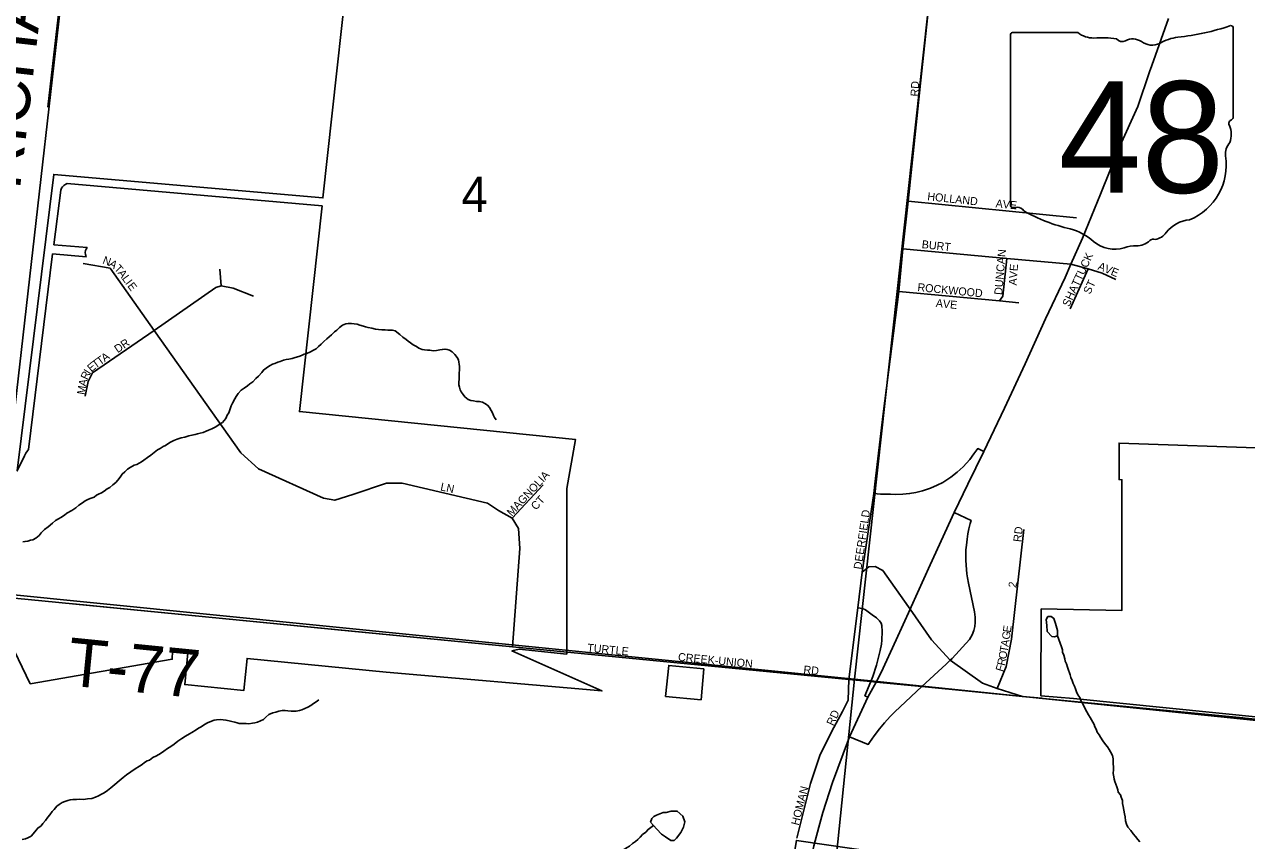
# Model space of a CAD drawing. Extents: x 1310247 to 1664935, y 284496 to 704931.
# Drawn here: x 1480374 to 1488010, y 514998 to 520097 of the extents above; entities that cross this region are included whole.
import ezdxf

# ---------------------------------------------------------------- set-up
doc = ezdxf.new("R2010")
doc.units = 0
for name, color, linetype in [('GM_P_State_Location', 7, 'Continuous'), ('GM_X_Adjacent_County', 7, 'Continuous'), ('GM_X_Airport_Class_2', 7, 'Continuous'), ('GM_X_Corporation_Text', 7, 'Continuous'), ('GM_X_County', 7, 'Continuous'), ('GM_X_County_Subdivision_Text', 7, 'Continuous'), ('GM_X_Interstate_Shield', 7, 'Continuous'), ('GM_X_Major_Lake_Text', 7, 'Continuous'), ('GM_X_Minor_River', 7, 'Continuous'), ('GM_X_Minor_River_Text', 7, 'Continuous'), ('GM_X_Rail_Line', 7, 'Continuous'), ('GM_X_State_Location', 7, 'Continuous'), ('GM_X_Township_Subdivision', 7, 'Continuous'), ('GM_X_Unincorporated_Location', 7, 'Continuous'), ('GM_X_US_Location', 7, 'Continuous'), ('GM_X_US_Route', 7, 'Continuous')]:
    doc.layers.add(name, color=color, linetype=linetype)

msp = doc.modelspace()

# ---------------------------------------------------------------- linework, layer by layer
at = {"layer": 'GM_X_Adjacent_County'}
for points in [[(1494389.6, 515139.4), (1494077.2, 515169.8), (1493613.7, 515220.9), (1493548.6, 515228), (1490461, 515522.6), (1486739.8, 515885.3), (1486610.6, 515897.9), (1485981, 515959.2), (1485695.1, 515987.1), (1485662.1, 515990.3), (1485526, 516003.6), (1483423.4, 516208.6), (1476112, 516922.1), (1474893.7, 517040.9), (1474854.5, 517044.7), (1469475.8, 517569.3)], [(1469475.8, 517569.3), (1474854.5, 517044.7), (1474893.7, 517040.9), (1476112, 516922.1), (1483423.4, 516208.6), (1485526, 516003.6), (1485662.1, 515990.3), (1485695.1, 515987.1), (1485981, 515959.2), (1486610.6, 515897.9), (1486739.8, 515885.3), (1490461, 515522.6), (1493548.6, 515228), (1493613.7, 515220.9), (1494077.2, 515169.8), (1494389.6, 515139.4)]]:
    msp.add_lwpolyline(points, dxfattribs=at)
at = {"layer": 'GM_X_Airport_Class_2'}
for p, q in [((1486534.8, 520027.3), (1486534.8, 518970.7)), ((1486956.2, 520045.5), (1486548.5, 520045.5)), ((1487927, 519519), (1487927, 520071.7)), ((1487926.9, 519519.1), (1487927, 519519))]:
    msp.add_line(p, q, dxfattribs=at)
for centre, radius, start, end in [((1486550.8, 520029.6), 16.1, 98.1301, 188.1301), ((1487053.3, 520168.2), 156.4, 231.61951, 271.11188), ((1487431.1, 521486.1), 1476.4, 275.84447, 288.90645), ((1487911.5, 520074), 15.5, 351.86209, 97.738), ((1487105.2, 519452.3), 561.6, 80.48669, 94.98827), ((1487232.7, 520035.1), 45.1, 219.79206, 297.10237), ((1487298.9, 519912.9), 93.8, 54.46668, 119.14113), ((1487420, 520080.5), 112.9, 233.85621, 294.82819), ((1487619.4, 519722.8), 297, 97.34618, 120.76885), ((1487923.4, 519478.4), 24, 107.94398, 210.33697), ((1487910.5, 519516.8), 16.6, 289.60381, 7.73413), ((1487770.8, 519408.5), 144, 340.03296, 23.64957), ((1487982.5, 519287.7), 104.8, 136.8065, 186.92959), ((1487513.8, 519217.3), 369.3, 292.30889, 8.98584), ((1486550.9, 518968.4), 16.3, 171.95839, 258.30661), ((1486553.4, 519076.5), 124.2, 267.33899, 280.60386), ((1486578.8, 518909.8), 44.8, 29.74838, 93.27175), ((1487144.1, 519859.1), 1066.1, 240.41292, 257.1985), ((1486826.2, 518496), 333.6, 47.18416, 75.83597), ((1487669.5, 518674.1), 202.2, 94.40312, 142.57675), ((1487187, 518904.5), 211.7, 230.70037, 286.29184), ((1487324.8, 518825.4), 112.8, 268.77702, 315.54927), ((1487426.8, 518723), 31.8, 65.75173, 132.64842), ((1487413.2, 518868.3), 119.3, 282.87319, 323.27711), ((1487309.3, 518539.2), 173.9, 85.69512, 111.20995)]:
    msp.add_arc(centre, radius, start, end, dxfattribs=at)
at = {"layer": 'GM_X_Corporation_Text'}
for points in [[(1485949.4, 519509.6), (1485972, 519729), (1486025, 520214.7), (1486116.7, 521010.2), (1486144.6, 521204.3), (1486164.3, 521286.2), (1486189.2, 521325.9), (1486271.4, 521422.6), (1486476.9, 521570), (1486591.4, 521654.1)], [(1485688.6, 517224.6), (1485738.7, 517664.5), (1485836.9, 518427.9), (1485862.9, 518694.5), (1485896.1, 518992.2), (1485949.4, 519509.6)], [(1485896.1, 518992.2), (1486948, 518887.4)], [(1485862.9, 518694.5), (1486512.3, 518634.3), (1486912.7, 518598.5), (1487019.6, 518568.9), (1487108.8, 518543), (1487192.9, 518503.6)], [(1486465.6, 518369.8), (1486488.4, 518399.8), (1486512.3, 518634.3)], [(1486907.6, 518318.9), (1487019.6, 518568.9)], [(1485836.9, 518427.9), (1486465.6, 518369.8), (1486588, 518356.3)], [(1485608.4, 516674.6), (1485681.9, 517166), (1485688.6, 517224.6)], [(1486451.8, 515948.6), (1486508.3, 516084.2), (1486542, 516256.1), (1486618.5, 516940.7)], [(1485526, 516003.6), (1485580.9, 516450.9), (1485608.4, 516674.6)], [(1485608.4, 516674.6), (1485649.3, 516707.6), (1485689.5, 516710.8), (1485737.3, 516685.7), (1485897.1, 516458.1)], [(1485897.1, 516458.1), (1485907.6, 516443.2), (1486041.7, 516252.2), (1486158.4, 516123.9), (1486359.5, 515980.9), (1486451.8, 515948.6), (1486610.6, 515897.9), (1486730.3, 515886.2)], [(1483787.3, 516173.1), (1485526, 516003.6)], [(1485199.7, 515013.4), (1485285.6, 515354.8), (1485345.7, 515536.1), (1485431.5, 515702.9), (1485485.9, 515804.1), (1485521.5, 515875.6), (1485526, 516003.6)], [(1486730.3, 515886.2), (1486739.8, 515885.3), (1487986.9, 515763.7)]]:
    msp.add_lwpolyline(points, dxfattribs=at)
at = {"layer": 'GM_X_County'}
for points in [[(1475469.1, 522687.9), (1480822.4, 522169.9), (1480181.2, 516544.8), (1474875.9, 517060)], [(1480822.4, 522169.9), (1486183.9, 521667.6), (1485560.1, 516006.4), (1480181.2, 516544.8)], [(1486183.9, 521667.6), (1491422.7, 521127.7), (1490846.7, 515461.6), (1485560.1, 516006.4)], [(1485560.1, 516006.4), (1485056.1, 511086.7), (1479685.9, 511654.9), (1480181.2, 516544.8)], [(1485560.1, 516006.4), (1490846.7, 515461.6), (1490330.6, 510528.2), (1485056.1, 511086.7)]]:
    msp.add_lwpolyline(points, close=True, dxfattribs=at)
at = {"layer": 'GM_X_County_Subdivision_Text'}
for points in [[(1480794, 521966.2), (1480793, 521957.4), (1480519.3, 519579.8)], [(1480678.8, 516476.3), (1482417.5, 516306.7)], [(1482417.5, 516306.7), (1482891.6, 516260.5)], [(1482891.6, 516260.5), (1483423.4, 516208.6), (1483787.3, 516173.1)]]:
    msp.add_lwpolyline(points, dxfattribs=at)
at = {"layer": 'GM_X_Interstate_Shield'}
for points in [[(1485337.8, 515081.3), (1485362, 515173.1), (1485422.6, 515360.2), (1485489.1, 515539.2), (1485528.7, 515645), (1485643.9, 515893.3), (1485695.2, 515987.1), (1485727.9, 516047.2), (1485821.1, 516251.6), (1485907.6, 516443.2), (1485914.3, 516458.1), (1486033, 516720.1), (1486183.8, 517047.4), (1486267.7, 517224.2), (1486369.4, 517428.5), (1486497.7, 517698.3), (1486626.8, 517976.2), (1486753.9, 518258.1), (1486876.4, 518516), (1486912.7, 518598.5), (1486984.7, 518762.3), (1487097.5, 519036.5), (1487219, 519336.6), (1487331.3, 519584.8), (1487404.1, 519799.6), (1487417.6, 519839.5), (1487522.9, 520134)], [(1485162.8, 513740.9), (1485192.2, 514015.6), (1485223.5, 514323.8), (1485249.7, 514583.9), (1485270.3, 514776), (1485294.7, 514901.1), (1485306.8, 514963.7), (1485337.8, 515081.3)]]:
    msp.add_lwpolyline(points, dxfattribs=at)
at = {"layer": 'GM_X_Major_Lake_Text'}
for points in [[(1480263, 516285.1), (1480410.3, 515977.6), (1481297.3, 516130.8), (1481298.5, 516180.8), (1481395.4, 516171.3), (1481375.6, 515972.3), (1481745.6, 515936), (1481765.5, 516135.1), (1482634.4, 516049.9), (1483982, 515932), (1483420.2, 516182.1), (1483465.8, 516193.5), (1483762.8, 516162.3), (1483762.9, 517196.7), (1483817, 517503.4), (1482092.1, 517678.3), (1482233.6, 518962.8), (1480641.1, 519102.1), (1480631.8, 519099.2), (1480621.1, 519090.5), (1480612.2, 519081.7), (1480605.8, 519073), (1480600.6, 519061.6), (1480558.7, 518720.2), (1480765.9, 518702.1), (1480760.3, 518693.3), (1480756.6, 518683.9), (1480754.3, 518671.6), (1480755.8, 518658.8), (1480759.6, 518644.4), (1480550.4, 518662.7), (1480400.5, 517441.9), (1480392.8, 517432.3), (1480383.3, 517417), (1480374.1, 517400.5), (1480329.4, 517307.5), (1480556.9, 519159.6), (1482239.1, 519012.4), (1482445.3, 520885)], [(1488190.8, 517446.8), (1487213.6, 517480.9), (1487213.6, 517252.9), (1487231.6, 517251.6), (1487231.5, 516435.9), (1486727.6, 516444.7), (1486725.6, 515902.2), (1486929.7, 515885.6), (1488708.6, 515706.6)], [(1488628.4, 514502.7), (1485197.5, 514998.7), (1485145, 514679.5)]]:
    msp.add_lwpolyline(points, dxfattribs=at)
msp.add_lwpolyline([(1484379.2, 515897.3), (1484601.7, 515877.8), (1484618.5, 516069.7), (1484399.6, 516091.7)], close=True, dxfattribs=at)
at = {"layer": 'GM_X_Minor_River'}
for points in [[(1486789.8, 516398), (1486769.6, 516396.5), (1486759.2, 516378.7), (1486762.2, 516340.5), (1486765.4, 516304.3), (1486792.7, 516271.5)], [(1486792.7, 516271.5), (1486810.8, 516271.1), (1486829, 516276.7), (1486829.8, 516310.8), (1486816.8, 516353.2), (1486805.5, 516385.6), (1486789.8, 516398)], [(1484364.7, 515171.9), (1484324.1, 515156.8), (1484305.8, 515147.2), (1484293.5, 515135.5), (1484286.9, 515111.5), (1484304.4, 515091), (1484326, 515068.4), (1484355.4, 515037.6), (1484379.1, 515021), (1484412.7, 514998.1), (1484434.8, 514997.6)], [(1484434.8, 514997.6), (1484449.2, 515013.3), (1484476.2, 515048.8), (1484493.1, 515080.5), (1484499.9, 515114.4), (1484488.8, 515150.8), (1484453.3, 515181.8), (1484415.1, 515180.7), (1484382.8, 515173.4), (1484364.7, 515171.9)]]:
    msp.add_lwpolyline(points, dxfattribs=at)
at = {"layer": 'GM_X_Minor_River_Text'}
for points in [[(1480926, 517220.5), (1480944.6, 517233.9), (1480957.1, 517249.5), (1480971.8, 517267.1), (1480984.5, 517286.8), (1481001.1, 517302.3), (1481017.7, 517317.8), (1481034.1, 517329.3), (1481060.7, 517342.5), (1481076.9, 517348), (1481091.2, 517355.6), (1481105.6, 517363.2), (1481120, 517374.8), (1481142.6, 517390.1), (1481163.2, 517405.5), (1481183.9, 517422.9), (1481204.5, 517438.3), (1481222.9, 517447.7), (1481241.3, 517459.2), (1481255.7, 517466.8), (1481270, 517476.3), (1481286.4, 517485.8), (1481306.9, 517497.2), (1481329.2, 517504.5), (1481353.7, 517513.8), (1481375.9, 517517.1), (1481400.3, 517526.4), (1481420.5, 517529.8), (1481440.8, 517535.2), (1481454.9, 517538.8), (1481471.1, 517542.2), (1481491.4, 517547.6), (1481509.7, 517555.1), (1481524, 517560.7), (1481544.4, 517570), (1481564.9, 517581.4), (1481583.3, 517590.9), (1481597.6, 517600.5), (1481612, 517610), (1481633, 517635.4), (1481641.6, 517655.2), (1481650.2, 517671), (1481656.8, 517688.8), (1481665.7, 517714.6), (1481674.3, 517730.3), (1481689.2, 517757.9), (1481697.7, 517771.7), (1481710.4, 517791.3), (1481729.2, 517810.8), (1481747.7, 517824.2), (1481768.3, 517839.6), (1481782.7, 517851.2), (1481801.3, 517864.7), (1481820, 517884.1), (1481836.6, 517899.6), (1481857.4, 517921), (1481867.9, 517936.8), (1481892.7, 517956), (1481909.1, 517965.5), (1481923.4, 517973.1), (1481937.7, 517978.7), (1481958, 517986.1), (1481972.2, 517991.6), (1481992.6, 517999), (1482008.8, 518002.5), (1482027, 518006), (1482047.2, 518009.4), (1482065.4, 518014.8), (1482087.8, 518022.1), (1482106, 518027.6), (1482122.4, 518037.1), (1482138.6, 518040.6), (1482161.1, 518051.9), (1482179.5, 518061.4), (1482195.9, 518070.9), (1482212.4, 518084.4), (1482229, 518099.9), (1482245.6, 518115.5), (1482264.2, 518132.9), (1482278.7, 518144.5), (1482293.2, 518158.1), (1482311.8, 518175.5), (1482326.3, 518187.1), (1482342.9, 518202.6), (1482361.5, 518218.1), (1482381.8, 518225.5), (1482398, 518229), (1482418.1, 518228.3), (1482434.1, 518225.8), (1482452.1, 518223.3), (1482469.9, 518216.7), (1482491.9, 518212), (1482505.8, 518207.6), (1482521.7, 518203.1), (1482545.7, 518198.4), (1482567.6, 518193.7), (1482585.6, 518191.1), (1482607.6, 518188.4), (1482627.7, 518187.8), (1482643.8, 518187.3), (1482657.8, 518186.9)], [(1482657.8, 518186.9), (1482673.9, 518186.4), (1482689.8, 518181.9), (1482719.2, 518159), (1482738.7, 518142.3), (1482758.3, 518127.7), (1482772.1, 518117.2), (1482785.8, 518106.8), (1482803.5, 518094.2), (1482823.2, 518083.6), (1482838.9, 518073.1), (1482858.8, 518066.5), (1482874.8, 518064), (1482892.8, 518061.4), (1482906.8, 518061), (1482928.9, 518058.3), (1482949, 518059.7), (1482969.2, 518063.1), (1482985.4, 518066.6), (1483001.5, 518068.1), (1483015.5, 518065.7), (1483029.4, 518061.2), (1483047.1, 518050.7), (1483062.7, 518034.2), (1483078.1, 518015.6), (1483085.7, 518001.4), (1483089.3, 517987.2), (1483090.8, 517973.2), (1483092.4, 517959.1), (1483091.7, 517939.1), (1483091, 517917.1), (1483090.2, 517895), (1483089.8, 517881), (1483089.1, 517861), (1483088.6, 517845), (1483092.1, 517830.9), (1483097.6, 517814.7), (1483103.2, 517800.5), (1483114.7, 517784.1), (1483126.3, 517769.7), (1483145.8, 517753.1), (1483163.7, 517746.5), (1483179.7, 517744), (1483197.7, 517741.5), (1483215.7, 517740.9), (1483235.7, 517736.3), (1483251.5, 517727.8), (1483267.2, 517717.3), (1483280.8, 517702.8), (1483290.2, 517684.5), (1483297.8, 517670.3), (1483305.3, 517654), (1483310.9, 517639.8), (1483322.4, 517625.4)], [(1480363.7, 516863.1), (1480377.9, 516866.7), (1480396, 516868.1), (1480412.2, 516873.7), (1480426.4, 516877.2), (1480444.8, 516886.7), (1480465.5, 516904.1), (1480478.1, 516919.7), (1480498.9, 516941.1), (1480521.5, 516958.5), (1480548.4, 516979.7), (1480569, 516997), (1480587.5, 517008.5), (1480601.8, 517016.1), (1480624.4, 517031.4), (1480638.9, 517043), (1480669.6, 517060.1), (1480694.3, 517077.3), (1480714.9, 517092.7), (1480737.5, 517108.1), (1480753.9, 517119.6), (1480774.4, 517131), (1480790.6, 517136.5), (1480809, 517143.9), (1480823.4, 517155.5), (1480837.7, 517161.1), (1480856.1, 517170.5), (1480872.5, 517180), (1480891.1, 517195.5), (1480907.4, 517203), (1480926, 517220.5)], [(1487344.4, 514989), (1487330.8, 515003.4), (1487315.4, 515023.9), (1487301.9, 515040.4), (1487286.5, 515060.9), (1487269.1, 515081.5), (1487259.7, 515099.8), (1487254.3, 515120), (1487251.1, 515146.1), (1487247.7, 515164.3), (1487244.4, 515186.4), (1487239.2, 515210.6), (1487235.8, 515228.8), (1487234.4, 515248.8), (1487227.1, 515269.1), (1487223.5, 515283.2), (1487208, 515299.7), (1487206.4, 515313.8), (1487199.1, 515334.1), (1487188.1, 515366.5), (1487182.5, 515380.7), (1487181.1, 515396.7), (1487177.7, 515416.9), (1487178.5, 515440.9), (1487179, 515454.9), (1487177.8, 515481), (1487176.3, 515495.1), (1487176.7, 515509.1), (1487173.4, 515529.2), (1487160, 515551.7), (1487152.5, 515565.9), (1487141, 515582.3), (1487129.4, 515596.7), (1487112.1, 515621.3), (1487096.8, 515643.8), (1487089.2, 515658), (1487077.7, 515674.4), (1487070.3, 515692.7), (1487062.8, 515708.9), (1487057.2, 515723.1), (1487049.7, 515737.4), (1487042.1, 515751.6), (1487032.5, 515766), (1487023, 515782.3), (1487011.6, 515802.7), (1487004, 515816.9), (1486992.7, 515839.3), (1486981.4, 515861.7), (1486971.8, 515876), (1486968.4, 515892.2), (1486956.8, 515908.5), (1486947.4, 515926.9), (1486942, 515945.1), (1486934.5, 515961.3), (1486927, 515979.6), (1486919.6, 515997.9), (1486912.2, 516016.1), (1486908.7, 516032.3), (1486903.1, 516046.5), (1486897.6, 516062.7), (1486892.2, 516080.9), (1486884.8, 516101.1), (1486877.4, 516119.4), (1486873.9, 516133.5), (1486868.6, 516155.7), (1486861.1, 516174), (1486859.6, 516190), (1486854.2, 516208.2), (1486829, 516276.7)], [(1480817.3, 515268.3), (1480837.7, 515277.7), (1480856.1, 515287.2), (1480872.5, 515296.7), (1480893.1, 515310.1), (1480913.7, 515327.5), (1480938.5, 515348.7), (1480965.4, 515370), (1480990.2, 515391.2), (1481012.8, 515408.6), (1481039.6, 515427.8), (1481066.3, 515445), (1481093, 515462.2), (1481109.4, 515473.7), (1481123.9, 515485.3), (1481140.3, 515494.8), (1481156.5, 515500.3), (1481177.1, 515515.7), (1481199.6, 515527), (1481224.2, 515542.3), (1481244.8, 515555.7), (1481267.4, 515573), (1481287.9, 515584.4), (1481310.5, 515599.7), (1481333.3, 515619.1), (1481357.9, 515634.3), (1481380.5, 515649.7), (1481405.1, 515664.9), (1481419.4, 515672.5), (1481446.1, 515689.7), (1481462.5, 515699.2), (1481478.9, 515708.7), (1481499.4, 515722.1), (1481517.9, 515733.6), (1481542.3, 515742.8), (1481560.6, 515750.3), (1481574.7, 515751.9), (1481598.9, 515753.1), (1481615, 515752.6), (1481633, 515750.1), (1481652.9, 515745.4), (1481670.8, 515740.9), (1481688.8, 515736.3), (1481702.7, 515733.9), (1481716.7, 515729.5), (1481738.7, 515728.8), (1481758.8, 515728.1), (1481776.9, 515727.6), (1481799.1, 515730.9), (1481813.2, 515732.5), (1481829.5, 515738), (1481849.8, 515745.4), (1481868.2, 515754.8), (1481882.7, 515768.4), (1481901.4, 515785.9), (1481925.8, 515795.1), (1481944.1, 515800.6), (1481964.3, 515806), (1481984.5, 515809.3), (1482002.7, 515810.8), (1482020.7, 515808.2), (1482040.7, 515805.6), (1482054.7, 515805.2), (1482072.9, 515806.6), (1482093.1, 515810), (1482107.2, 515813.6), (1482125.6, 515823), (1482144, 515830.5), (1482164.4, 515841.9), (1482180.9, 515853.4), (1482197.4, 515864.9), (1482213.8, 515876.4)], [(1480360.5, 515003.9), (1480380.8, 515009.3), (1480395, 515014.9), (1480415.4, 515024.3), (1480428, 515039.9), (1480446.8, 515061.4), (1480457.3, 515075.1), (1480477.9, 515090.5), (1480488.4, 515104.2), (1480505.1, 515123.7), (1480519.8, 515143.3), (1480532.4, 515158.9), (1480547.1, 515178.5), (1480559.6, 515192.1), (1480576.3, 515211.7), (1480590.8, 515223.2), (1480609.3, 515234.7), (1480625.6, 515242.2), (1480645.9, 515247.6), (1480660, 515251.1), (1480678.2, 515254.6), (1480700.3, 515253.9), (1480716.4, 515255.4), (1480742.5, 515254.6), (1480768.8, 515257.8), (1480795, 515261), (1480817.3, 515268.3)], [(1484087.1, 514921), (1484103.5, 514930.5), (1484124, 514943.9), (1484140.4, 514953.5), (1484154.8, 514963), (1484173.4, 514978.5), (1484191.9, 514991.9), (1484206.3, 515003.5), (1484220.9, 515019.1), (1484235.5, 515034.7), (1484256.1, 515050.1), (1484270.7, 515067.6), (1484287.2, 515079.2), (1484304.4, 515091)]]:
    msp.add_lwpolyline(points, dxfattribs=at)
at = {"layer": 'GM_X_State_Location'}
for points in [[(1480741, 518603.7), (1480909.4, 518573.1), (1481184.4, 518184.7), (1481726.2, 517419.4), (1481835.9, 517319.9), (1482241.8, 517136.1), (1482313.2, 517123.3), (1482425.9, 517160.6), (1482637.4, 517230.5), (1482734.4, 517230.5), (1483267.8, 517105.5), (1483336.7, 517059.5), (1483421, 517011), (1483461.8, 516947.2), (1483469.5, 516822.2), (1483423.4, 516208.6)], [(1481603.7, 518463.3), (1481596, 518568)], [(1480753.7, 517774.2), (1480771.6, 517866.1), (1480799.7, 517919.7), (1481184.4, 518184.7), (1481570.5, 518453.1), (1481603.7, 518463.3), (1481677.7, 518448), (1481805.3, 518399.5)], [(1483421, 517011), (1483614.9, 517220.3)]]:
    msp.add_lwpolyline(points, dxfattribs=at)
at = {"layer": 'GM_X_US_Route'}
for points in [[(1486369.4, 517428.5), (1486331.1, 517446.7), (1486306.8, 517413.5), (1486280.4, 517379.3), (1486238.8, 517332.5), (1486202.8, 517299.1), (1486162.1, 517267.4), (1486111.9, 517235.4), (1486077.3, 517217.3), (1486035.1, 517199), (1485986, 517182.5), (1485942.8, 517171.8), (1485905.1, 517165.3), (1485861.6, 517160.8), (1485815.4, 517159.7), (1485785.5, 517161), (1485722.6, 517161.4), (1485681.9, 517166)], [(1486158.4, 516123.9), (1486171.4, 516135.7), (1486278.1, 516254.6), (1486295.2, 516283.7), (1486305.7, 516310.1), (1486312, 516334.1), (1486315.4, 516359.4), (1486315.2, 516393.1), (1486309.5, 516426.4), (1486272.4, 516606.2), (1486266.3, 516639.5), (1486262.6, 516664.6), (1486259.7, 516691.2), (1486257.5, 516718.8), (1486256.2, 516748.4), (1486256, 516782.3), (1486257.2, 516813.7), (1486259.4, 516842.9), (1486263.7, 516880.4), (1486269, 516913.4), (1486275.4, 516945.1), (1486283.5, 516977.9), (1486289, 516997.2), (1486289.1, 516997.5), (1486183.8, 517047.4)], [(1485580.9, 516450.9), (1485611.4, 516447.5), (1485629.3, 516439.5), (1485671.9, 516407.6), (1485697.9, 516389.1), (1485716.8, 516369.8), (1485727.1, 516355.2), (1485730.5, 516340.6), (1485734, 516302.8), (1485732.2, 516249.6), (1485728.8, 516225.5), (1485721.3, 516184.5), (1485699, 516093.7), (1485675.1, 516021.9), (1485662.1, 515990.3), (1485625.7, 515902.4), (1485643.9, 515893.3)], [(1485528.7, 515645), (1485646.2, 515597.9), (1485654.8, 515611), (1485683.2, 515651.2), (1485716.8, 515694.8), (1485748.7, 515733), (1485783.7, 515771.6), (1485812.1, 515800.8), (1485846, 515833.5), (1485981, 515959.2), (1486132.4, 516100.2), (1486158.4, 516123.9)]]:
    msp.add_lwpolyline(points, dxfattribs=at)

# ---------------------------------------------------------------- texts
at = {"layer": 'GM_P_State_Location'}
for s, rotation, p in [('N', 339.40986, (1480858.6, 518604.5)), ('A', 326.28921, (1480897.1, 518590.4)), ('T', 313.16856, (1480931.4, 518567.9)), ('A', 306.60823, (1480954.5, 518543.4)), ('L', 306.60823, (1480980.7, 518508.1)), ('I', 306.60823, (1481001.7, 518479.8)), ('E', 306.60823, (1481014.9, 518462.2)), ('DR', 34.51432, (1480956.8, 518041.8)), ('A', 35.71186, (1480875.4, 517985.8)), ('E', 40.45611, (1480792.6, 517922.1)), ('T', 36.62399, (1480818.7, 517944.4)), ('T', 35.70599, (1480846.8, 517965.3)), ('R', 64.59721, (1480767.3, 517872.1)), ('I', 57.87413, (1480783.5, 517906.5)), ('M', 80.355, (1480750.7, 517780.4)), ('A', 78.42429, (1480759.5, 517832)), ('MAGNOLIA', 47.12199, (1483418.9, 517020.1)), ('LN', 348.10496, (1482970.1, 517185.6)), ('CT', 47.29829, (1483570.1, 517058.6))]:
    msp.add_text(s, height=50, rotation=rotation, dxfattribs=at).set_placement(p)
at = {"layer": 'GM_X_Airport_Class_2'}
msp.add_text('48', height=696.1, dxfattribs=at).set_placement((1486835.2, 519045.2))
at = {"layer": 'GM_X_Rail_Line'}
for s, rotation, p in [('RD', 86.98901, (1485960.2, 519645.4)), ('HOLLAND', 353.94601, (1486014, 518998.7)), ('AVE', 354.09026, (1486440.8, 518954.7)), ('BURT', 353.82777, (1485978.8, 518699.5)), ('DUNCAN', 85.15512, (1486483.2, 518404.9)), ('SHATTUCK', 65.17109, (1486902, 518328.9)), ('AVE', 86.05739, (1486573.4, 518464.9)), ('A', 338.91699, (1487076.6, 518567)), ('V', 337.40704, (1487117.3, 518551.3)), ('E', 337.1637, (1487157.9, 518534.4)), ('ST', 64.9823, (1487032.8, 518406.9)), ('ROCKWOOD', 354.42825, (1485952.3, 518431.1)), ('AVE', 354.09772, (1486066.7, 518332.3)), ('DEERFIELD', 81.655, (1485603.9, 516689.4)), ('RD', 83.66247, (1486602.1, 516860.8)), ('2', 83.29463, (1486571.3, 516574.8)), ('G', 81.55682, (1486530.1, 516250.6)), ('E', 82.2191, (1486536.7, 516294.8)), ('TURTLE', 354.6093, (1483888.7, 516178.3)), ('T', 79.86008, (1486516, 516171)), ('A', 80.01241, (1486522.2, 516205.8)), ('CREEK-UNION', 354.5086, (1484456.3, 516121.1)), ('R', 77.89614, (1486499.6, 516087.2)), ('O', 79.8532, (1486508.3, 516127.7)), ('RD', 353.98321, (1485239.6, 516041.9)), ('F', 73.05997, (1486488.2, 516049.1)), ('RD', 64.79825, (1485428.1, 515710.9)), ('HOMAN', 75.69885, (1485211.9, 515088.9))]:
    msp.add_text(s, height=50, rotation=rotation, dxfattribs=at).set_placement(p)
at = {"layer": 'GM_X_Township_Subdivision'}
for s, rotation, p in [('RICHARDSON RD', 83.38905, (1480345.4, 519060.4)), ('T-77', 354.32503, (1480633.6, 515968.2))]:
    msp.add_text(s, height=300, rotation=rotation, dxfattribs=at).set_placement(p)
at = {"layer": 'GM_X_Unincorporated_Location'}
for s in ['s', 'r']:
    msp.add_text(s, height=1, dxfattribs=at).set_placement((1487215.2, 519428.8))
msp.add_text('48', height=1, rotation=0.00001, dxfattribs=at).set_placement((1486963.4, 519356))
at = {"layer": 'GM_X_US_Location'}
msp.add_text('4', height=221, rotation=0.00001, dxfattribs=at).set_placement((1483104.6, 518925.3))

doc.saveas('drawing.dxf')
